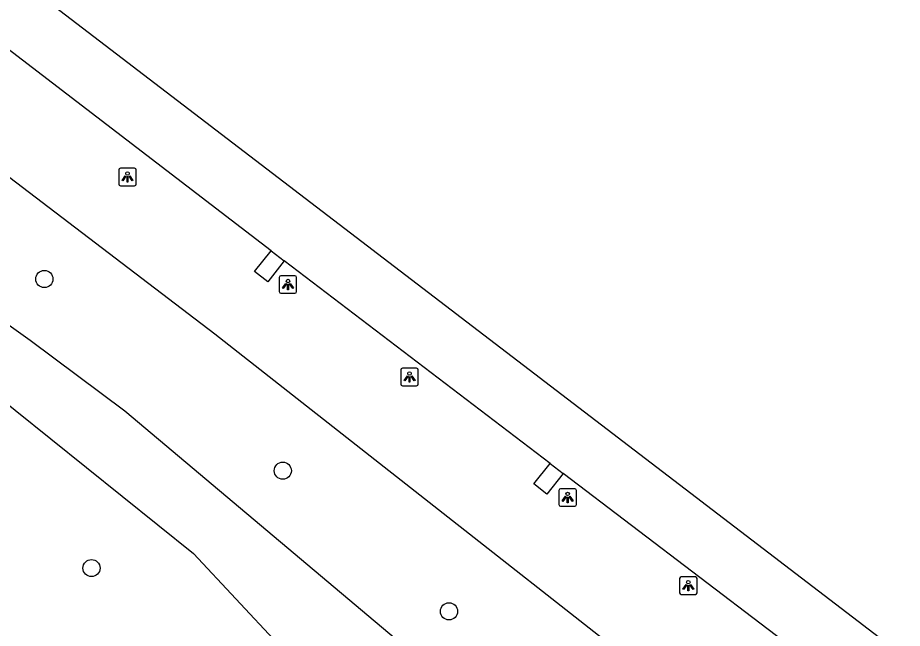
# Model space of a CAD drawing. Extents: x 157466 to 158888, y 383063 to 384677.
# Drawn here: x 158815.9 to 158866.5, y 383844 to 383878.9 of the extents above; entities that cross this region are included whole.
import ezdxf

# ---------------------------------------------------------------- set-up
doc = ezdxf.new("R2010")
doc.units = 0
for name, color, linetype in [('IMGEO_Berm_groen', 7, 'Continuous'), ('IMGEO_Boom', 7, 'Continuous'), ('IMGEO_Lichtpunt', 7, 'Continuous'), ('IMGEO_Rijbaan_lokaal_open', 7, 'Continuous'), ('IMGEO_Rijbaan_regionaal_gesloten', 7, 'Continuous')]:
    doc.layers.add(name, color=color, linetype=linetype)

msp = doc.modelspace()

# ---------------------------------------------------------------- linework, layer by layer
at = {"layer": 'IMGEO_Berm_groen'}
for points in [[(158851.178, 383841.957), (158827.197, 383860.786), (158757.791, 383913.745), (158703.439, 383955.63), (158687.181, 383968.159)], [(158718.045, 383941.66), (158738.186, 383924.925), (158751.782, 383914.377), (158762.813, 383904.622), (158779.506, 383891.614), (158797.789, 383874.658), (158800.889, 383871.978), (158806.992, 383867.33), (158816.65, 383860.455), (158822.055, 383856.403), (158845.271, 383836.873)], [(158803.078, 383861.626), (158808.027, 383861.888), (158809.654, 383861.36), (158825.983, 383848.262), (158835.665, 383837.879), (158840.516, 383834.388), (158845.537, 383834.988)]]:
    msp.add_lwpolyline(points, dxfattribs=at)
at = {"layer": 'IMGEO_Boom'}
for centre in [(158817.462, 383863.942), (158831.089, 383852.987), (158820.155, 383847.42), (158840.589, 383844.945)]:
    msp.add_circle(centre, 0.489, dxfattribs=at)
at = {"layer": 'IMGEO_Lichtpunt'}
for p, q in [((158821.715, 383870.18), (158821.715, 383869.373)), ((158821.715, 383870.18), (158821.715, 383869.373)), ((158822.617, 383870.275), (158821.809, 383870.275)), ((158822.617, 383870.275), (158821.809, 383870.275)), ((158822.711, 383869.373), (158822.711, 383870.18)), ((158822.711, 383869.373), (158822.711, 383870.18)), ((158821.809, 383869.279), (158822.617, 383869.279)), ((158821.809, 383869.279), (158822.617, 383869.279)), ((158830.885, 383864.032), (158830.885, 383863.225)), ((158830.885, 383864.032), (158830.885, 383863.225)), ((158831.787, 383864.127), (158830.979, 383864.127)), ((158831.787, 383864.127), (158830.979, 383864.127)), ((158831.881, 383863.225), (158831.881, 383864.032)), ((158831.881, 383863.225), (158831.881, 383864.032)), ((158830.979, 383863.131), (158831.787, 383863.131)), ((158830.979, 383863.131), (158831.787, 383863.131)), ((158838.737, 383858.84), (158837.929, 383858.84)), ((158838.737, 383858.84), (158837.929, 383858.84)), ((158837.835, 383858.745), (158837.835, 383857.938)), ((158837.835, 383858.745), (158837.835, 383857.938)), ((158838.831, 383857.938), (158838.831, 383858.745)), ((158838.831, 383857.938), (158838.831, 383858.745)), ((158837.929, 383857.844), (158838.737, 383857.844)), ((158837.929, 383857.844), (158838.737, 383857.844)), ((158846.872, 383851.861), (158846.872, 383851.054)), ((158846.872, 383851.861), (158846.872, 383851.054)), ((158847.774, 383851.956), (158846.966, 383851.956)), ((158847.774, 383851.956), (158846.966, 383851.956)), ((158847.868, 383851.054), (158847.868, 383851.861)), ((158847.868, 383851.054), (158847.868, 383851.861)), ((158846.966, 383850.96), (158847.774, 383850.96)), ((158846.966, 383850.96), (158847.774, 383850.96)), ((158853.767, 383846.817), (158853.767, 383846.01)), ((158853.767, 383846.817), (158853.767, 383846.01)), ((158854.669, 383846.912), (158853.861, 383846.912)), ((158854.669, 383846.912), (158853.861, 383846.912)), ((158854.763, 383846.01), (158854.763, 383846.817)), ((158854.763, 383846.01), (158854.763, 383846.817)), ((158853.861, 383845.916), (158854.669, 383845.916)), ((158853.861, 383845.916), (158854.669, 383845.916))]:
    msp.add_line(p, q, dxfattribs=at)
for points in [[(158822.089, 383869.844), (158822.128, 383869.816), (158821.94, 383869.554), (158821.902, 383869.581), (158822.089, 383869.844)], [(158822.191, 383869.796), (158822.238, 383869.796), (158822.238, 383869.474), (158822.191, 383869.474), (158822.191, 383869.796)], [(158822.301, 383869.816), (158822.339, 383869.843), (158822.526, 383869.581), (158822.487, 383869.553), (158822.301, 383869.816)], [(158831.259, 383863.696), (158831.298, 383863.668), (158831.11, 383863.406), (158831.072, 383863.433), (158831.259, 383863.696)], [(158831.361, 383863.648), (158831.408, 383863.648), (158831.408, 383863.326), (158831.361, 383863.326), (158831.361, 383863.648)], [(158831.471, 383863.668), (158831.509, 383863.695), (158831.696, 383863.433), (158831.657, 383863.405), (158831.471, 383863.668)], [(158838.209, 383858.409), (158838.248, 383858.381), (158838.06, 383858.119), (158838.022, 383858.146), (158838.209, 383858.409)], [(158838.311, 383858.361), (158838.358, 383858.361), (158838.358, 383858.039), (158838.311, 383858.039), (158838.311, 383858.361)], [(158838.421, 383858.381), (158838.459, 383858.408), (158838.646, 383858.146), (158838.607, 383858.118), (158838.421, 383858.381)], [(158847.246, 383851.525), (158847.285, 383851.497), (158847.097, 383851.235), (158847.059, 383851.262), (158847.246, 383851.525)], [(158847.348, 383851.477), (158847.395, 383851.477), (158847.395, 383851.155), (158847.348, 383851.155), (158847.348, 383851.477)], [(158847.458, 383851.497), (158847.496, 383851.524), (158847.683, 383851.262), (158847.644, 383851.234), (158847.458, 383851.497)], [(158854.141, 383846.481), (158854.18, 383846.453), (158853.992, 383846.191), (158853.954, 383846.218), (158854.141, 383846.481)], [(158854.243, 383846.433), (158854.29, 383846.433), (158854.29, 383846.111), (158854.243, 383846.111), (158854.243, 383846.433)], [(158854.353, 383846.453), (158854.391, 383846.48), (158854.578, 383846.218), (158854.539, 383846.19), (158854.353, 383846.453)]]:
    msp.add_lwpolyline(points, dxfattribs=at)
for centre in [(158822.214, 383869.978), (158831.384, 383863.83), (158838.334, 383858.543), (158847.371, 383851.659), (158854.266, 383846.615)]:
    msp.add_circle(centre, 0.0994, dxfattribs=at)
for centre, start, end in [((158821.809, 383870.18), 90, 180), ((158821.809, 383870.18), 90, 180), ((158822.617, 383870.18), 0, 90), ((158822.617, 383870.18), 0, 90), ((158821.809, 383869.373), 180, 270), ((158821.809, 383869.373), 180, 270), ((158822.617, 383869.373), 270, 0), ((158822.617, 383869.373), 270, 360), ((158830.979, 383864.032), 90, 180), ((158830.979, 383864.032), 90, 180), ((158831.787, 383864.032), 0, 90), ((158831.787, 383864.032), 0, 90), ((158830.979, 383863.225), 180, 270), ((158830.979, 383863.225), 180, 270), ((158831.787, 383863.225), 270, 0), ((158831.787, 383863.225), 270, 360), ((158837.929, 383858.745), 90, 180), ((158837.929, 383858.745), 90, 180), ((158838.737, 383858.745), 0, 90), ((158838.737, 383858.745), 0, 90), ((158837.929, 383857.938), 180, 270), ((158837.929, 383857.938), 180, 270), ((158838.737, 383857.938), 270, 0), ((158838.737, 383857.938), 270, 360), ((158846.966, 383851.861), 90, 180), ((158846.966, 383851.861), 90, 180), ((158847.774, 383851.861), 0, 90), ((158847.774, 383851.861), 0, 90), ((158846.966, 383851.054), 180, 270), ((158846.966, 383851.054), 180, 270), ((158847.774, 383851.054), 270, 0), ((158847.774, 383851.054), 270, 360), ((158853.861, 383846.817), 90, 180), ((158853.861, 383846.817), 90, 180), ((158854.669, 383846.817), 0, 90), ((158854.669, 383846.817), 0, 90), ((158853.861, 383846.01), 180, 270), ((158853.861, 383846.01), 180, 270), ((158854.669, 383846.01), 270, 0), ((158854.669, 383846.01), 270, 360)]:
    msp.add_arc(centre, 0.0946, start, end, dxfattribs=at)
at = {"layer": 'IMGEO_Rijbaan_lokaal_open'}
for points in [[(158831.177, 383864.989), (158830.226, 383863.782), (158829.482, 383864.373), (158830.416, 383865.551)], [(158847.117, 383852.827), (158846.183, 383851.638), (158845.439, 383852.229), (158846.373, 383853.407)]]:
    msp.add_lwpolyline(points, dxfattribs=at)
at = {"layer": 'IMGEO_Rijbaan_regionaal_gesloten'}
for points in [[(158596.641, 384048.238), (158664.84, 383996.262), (158694.763, 383973.599), (158726.719, 383949.16), (158748.405, 383932.576), (158815.5, 383881.483), (158866.497, 383842.464)], [(158830.416, 383865.551), (158814.478, 383877.767)], [(158830.416, 383865.551), (158831.177, 383864.989)], [(158846.373, 383853.407), (158831.177, 383864.989)], [(158846.373, 383853.407), (158847.117, 383852.827)], [(158862.742, 383840.942), (158847.117, 383852.827)]]:
    msp.add_lwpolyline(points, dxfattribs=at)

doc.saveas('drawing.dxf')
